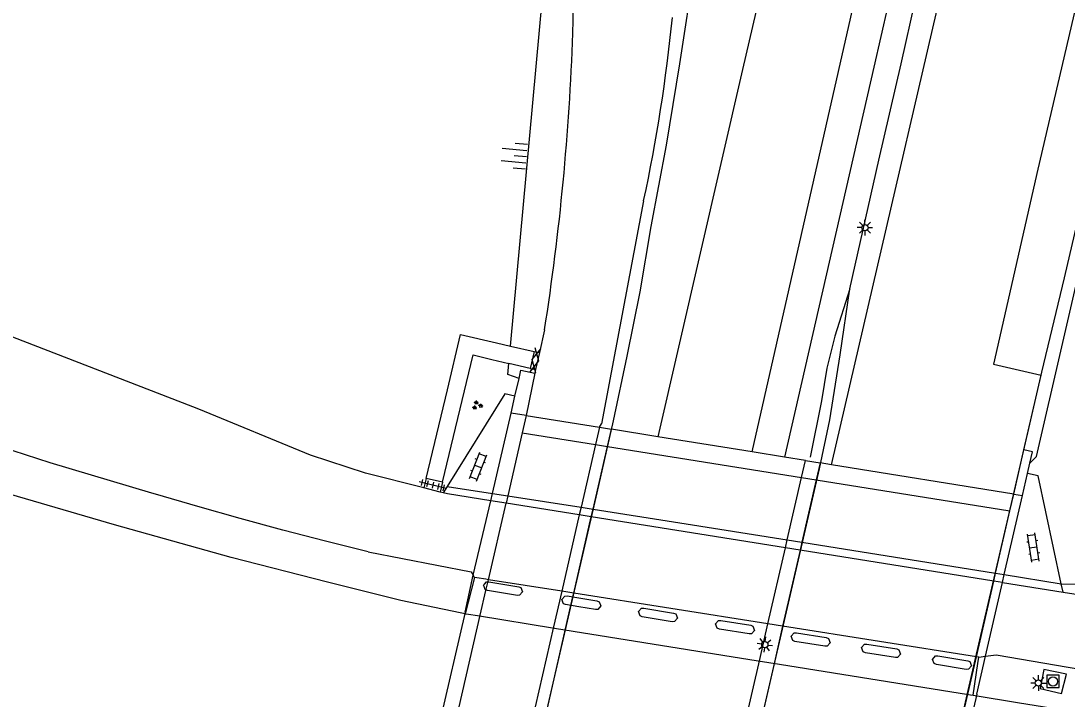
# Model space of a CAD drawing. Extents: x 131000 to 133013, y 393000 to 396501.
# Drawn here: x 131407.2 to 131491.8, y 394567.8 to 394622.6 of the extents above; entities that cross this region are included whole.
import ezdxf

# ---------------------------------------------------------------- set-up
doc = ezdxf.new("R2010")
doc.units = 0
for name, color, linetype in [('gg-knt-bovenkant onderkant talud', 7, 'Continuous'), ('gg-knt-trap', 7, 'Continuous'), ('gg-knt-verharding', 7, 'Continuous'), ('gg-knt-verharding niveau 01', 7, 'Continuous'), ('gg-knt-verharding nz', 7, 'Continuous'), ('gg-kwrk-kunstwerk', 7, 'Continuous'), ('gg-kwrk-kunstwerk niveau 01', 7, 'Continuous'), ('gt-grn-weggrens', 7, 'Continuous'), ('gt-knt-geleideconstructie', 7, 'Continuous'), ('gt-symb-gesloten verharding', 7, 'Continuous'), ('gt-symb-groenvak', 7, 'Continuous'), ('gt-symb-klinker verharding', 7, 'Continuous'), ('gt-symb-lichtmast', 7, 'Continuous'), ('gt-symb-rioolschacht', 7, 'Continuous'), ('gt-symb-talud symbool', 7, 'Continuous'), ('gt-symb-tegel verharding', 7, 'Continuous'), ('gx-grn-maaiveld', 7, 'Continuous')]:
    doc.layers.add(name, color=color, linetype=linetype)

# ---------------------------------------------------------------- blocks, each defined once
blk = doc.blocks.new('gt0-GESVH1')
at = {"layer": 'gt-symb-gesloten verharding'}
for p, q in [((-0.992, -0.261), (0.008, 0.239)), ((0.008, -0.261), (-0.992, 0.239)), ((0.008, 0.239), (1.008, -0.261)), ((1.008, 0.239), (0.008, -0.261))]:
    blk.add_line(p, q, dxfattribs=at)
blk = doc.blocks.new('gt0-TALUD_1')
at = {"layer": 'gt-symb-talud symbool'}
for p, q in [((-1, -1), (-1, 0)), ((-0.5, -2), (-0.5, 0)), ((0, -1), (0, 0)), ((0.5, -2), (0.5, 0)), ((1, -1), (1, 0))]:
    blk.add_line(p, q, dxfattribs=at)
blk = doc.blocks.new('gt0-LMAST')
at = {"layer": 'gt-symb-lichtmast'}
for p, q in [((-0.182, 0.173), (-0.447, 0.438)), ((-0.005, 0.246), (-0.005, 0.621)), ((0.172, 0.173), (0.437, 0.438)), ((-0.255, -0.004), (-0.63, -0.004)), ((-0.182, -0.181), (-0.447, -0.446)), ((-0.005, -0.254), (-0.005, -0.629)), ((0.437, -0.446), (0.172, -0.181)), ((0.245, -0.004), (0.62, -0.004))]:
    blk.add_line(p, q, dxfattribs=at)
blk.add_circle((-0.005, -0.004), 0.25, dxfattribs=at)
blk = doc.blocks.new('gt0-KL1')
at = {"layer": 'gt-symb-klinker verharding'}
for p, q in [((-1.15, 0.3), (1.15, 0.3)), ((-1, -0.3), (-1, 0.3)), ((-0.5, 0.3), (-0.5, 0.45)), ((0, -0.3), (0, 0.3)), ((0.5, 0.3), (0.5, 0.45)), ((1, -0.3), (1, 0.3)), ((-1.15, -0.3), (1.15, -0.3)), ((-0.5, -0.45), (-0.5, -0.3)), ((0.5, -0.45), (0.5, -0.3))]:
    blk.add_line(p, q, dxfattribs=at)
blk = doc.blocks.new('gt0-GRVAK')
at = {"layer": 'gt-symb-groenvak'}
for p, q in [((-0.11, 0.189), (-0.228, 0.24)), ((-0.182, 0.153), (0.088, 0.153)), ((-0.091, 0.211), (-0.156, 0.322)), ((-0.047, 0.214), (-0.047, 0.393)), ((-0.004, 0.211), (0.061, 0.322)), ((0.015, 0.189), (0.133, 0.24)), ((0.262, -0.052), (0.197, 0.059)), ((0.305, -0.049), (0.305, 0.13)), ((0.349, -0.052), (0.414, 0.059)), ((-0.245, -0.228), (-0.363, -0.177)), ((-0.318, -0.264), (-0.047, -0.264)), ((-0.226, -0.206), (-0.291, -0.095)), ((-0.183, -0.203), (-0.183, -0.024)), ((-0.139, -0.206), (-0.074, -0.095)), ((-0.12, -0.228), (-0.002, -0.177)), ((0.243, -0.074), (0.125, -0.023)), ((0.17, -0.11), (0.441, -0.11)), ((0.368, -0.074), (0.486, -0.023))]:
    blk.add_line(p, q, dxfattribs=at)
blk = doc.blocks.new('gt0-TEG1')
at = {"layer": 'gt-symb-tegel verharding'}
for p, q in [((-1.125, 0), (1.125, 0)), ((-0.9, -0.25), (-0.9, 0.25)), ((-0.45, -0.25), (-0.45, 0.25)), ((0, -0.25), (0, 0.25)), ((0.45, -0.25), (0.45, 0.25)), ((0.9, -0.25), (0.9, 0.25))]:
    blk.add_line(p, q, dxfattribs=at)
blk = doc.blocks.new('gt0-RS')
at = {"layer": 'gt-symb-rioolschacht'}
blk.add_lwpolyline([(-0.5, -0.5), (0.5, -0.5), (0.5, 0.5), (-0.5, 0.5)], close=True, dxfattribs=at)
blk.add_circle((0, 0), 0.375, dxfattribs=at)

msp = doc.modelspace()

# ---------------------------------------------------------------- linework, layer by layer
at = {"layer": 'gg-knt-bovenkant onderkant talud'}
msp.add_line((131446.821, 394596.341), (131449.56, 394626.06), dxfattribs=at)
for points in [[(131447.507, 394593.729), (131446.61, 394594.05), (131446.693, 394594.951)], [(131491.332, 394577.151), (131496.951, 394577.127), (131498.781, 394577.246)]]:
    msp.add_lwpolyline(points, dxfattribs=at)
at = {"layer": 'gg-knt-trap'}
for p, q in [((131446.821, 394596.341), (131448.744, 394595.918)), ((131448.744, 394595.918), (131448.417, 394594.548)), ((131448.417, 394594.548), (131446.693, 394594.951)), ((131441.326, 394585.343), (131440.004, 394585.659))]:
    msp.add_line(p, q, dxfattribs=at)
for points in [[(131440.004, 394585.659), (131441.735, 394592.809), (131442.791, 394597.283), (131445.697, 394596.612), (131446.821, 394596.341)], [(131441.326, 394585.343), (131443.814, 394595.642), (131445.321, 394595.271), (131446.693, 394594.951)]]:
    msp.add_lwpolyline(points, dxfattribs=at)
at = {"layer": 'gg-knt-verharding'}
for p, q in [((131457.581, 394608.079), (131454.17, 394590.07)), ((131449.571, 394597.649), (131449.16, 394595.824)), ((131448.744, 394595.918), (131449.16, 394595.824)), ((131449.16, 394595.824), (131448.851, 394594.45)), ((131448.417, 394594.548), (131448.851, 394594.45)), ((131448.851, 394594.45), (131448.783, 394594.148)), ((131488.315, 394587.959), (131489.702, 394594.001)), ((131440.004, 394585.659), (131439.817, 394584.886)), ((131441.326, 394585.343), (131441.135, 394584.553)), ((131441.135, 394584.553), (131439.817, 394584.886)), ((131441.383, 394584.49), (131441.135, 394584.553)), ((131441.707, 394585.013), (131441.383, 394584.49)), ((131441.707, 394585.013), (131445.357, 394584.443)), ((131445.357, 394584.443), (131446.593, 394584.25)), ((131446.593, 394584.25), (131452.523, 394583.324)), ((131452.523, 394583.324), (131453.488, 394583.173)), ((131453.488, 394583.173), (131460.502, 394582.078)), ((131460.502, 394582.078), (131469.183, 394580.691)), ((131469.183, 394580.691), (131470.372, 394580.501)), ((131470.372, 394580.501), (131486.03, 394577.998)), ((131486.03, 394577.998), (131486.726, 394577.887)), ((131486.726, 394577.887), (131491.332, 394577.151)), ((131486.581, 394577.258), (131491.477, 394576.477)), ((131491.477, 394576.477), (131491.332, 394577.151)), ((131491.477, 394576.477), (131504.402, 394574.417))]:
    msp.add_line(p, q, dxfattribs=at)
for points in [[(131494.439, 394698.707), (131492.598, 394690.747), (131476.193, 394618.877), (131468.958, 394587.38)], [(131472.772, 394586.766), (131484.975, 394639.356), (131490.052, 394661.111), (131495.555, 394684.953), (131498.444, 394697.789)], [(131481.294, 394689.938), (131477.51, 394671.694), (131473.632, 394653.814), (131469.7, 394636.437), (131465.561, 394618.683), (131458.72, 394589.028)], [(131507.256, 394688.19), (131505.812, 394681.642), (131500.599, 394659.027), (131494.298, 394631.43), (131489.437, 394610.637), (131485.871, 394594.88), (131489.702, 394594.001)], [(131488.798, 394586.883), (131489.33, 394587.44), (131504, 394650.87), (131512.312, 394687.172)], [(131439.817, 394584.886), (131435.1, 394586.08), (131430.64, 394587.53), (131421.62, 394591.26), (131402.75, 394598.55), (131391.28, 394603.18)], [(131447.175, 394592.294), (131446.351, 394592.491), (131441.707, 394585.013)], [(131491.332, 394577.151), (131489.463, 394585.87), (131488.606, 394586.049)], [(131445.22, 394583.85), (131441.74, 394584.4), (131441.383, 394584.49)], [(131485.208, 394571.286), (131486.068, 394571.4), (131502.591, 394568.591)]]:
    msp.add_lwpolyline(points, dxfattribs=at)
for centre, radius, start, end in [((131223.303, 394625.088), 228.583, 359.13205, 7.44346), ((131251.001, 394628.704), 200.984, 351.11139, 357.98156)]:
    msp.add_arc(centre, radius, start, end, dxfattribs=at)
at = {"layer": 'gg-knt-verharding niveau 01'}
for p, q in [((131454.01, 394589.787), (131453.691, 394588.398)), ((131454.652, 394588.244), (131454.971, 394589.632)), ((131453.691, 394588.398), (131452.523, 394583.324)), ((131453.488, 394583.173), (131454.652, 394588.244)), ((131470.339, 394585.73), (131470.655, 394587.107)), ((131471.845, 394586.915), (131471.529, 394585.54)), ((131469.183, 394580.691), (131470.339, 394585.73)), ((131471.529, 394585.54), (131470.372, 394580.501)), ((131452.382, 394582.709), (131450.962, 394576.538)), ((131452.523, 394583.324), (131452.382, 394582.709)), ((131453.346, 394582.555), (131453.488, 394583.173)), ((131451.93, 394576.386), (131453.346, 394582.555)), ((131467.628, 394573.909), (131469.037, 394580.054)), ((131469.037, 394580.054), (131469.183, 394580.691)), ((131470.372, 394580.501), (131470.226, 394579.865)), ((131470.226, 394579.865), (131468.815, 394573.722)), ((131450.962, 394576.538), (131450.303, 394573.673)), ((131451.704, 394575.4), (131451.863, 394576.094)), ((131451.863, 394576.094), (131451.93, 394576.386)), ((131451.271, 394573.518), (131451.704, 394575.4)), ((131450.303, 394573.673), (131446.612, 394557.628)), ((131447.587, 394557.473), (131451.271, 394573.518)), ((131466.964, 394571.015), (131467.628, 394573.909)), ((131468.815, 394573.722), (131468.15, 394570.826)), ((131463.285, 394554.974), (131466.964, 394571.015)), ((131468.15, 394570.826), (131464.466, 394554.787))]:
    msp.add_line(p, q, dxfattribs=at)
at = {"layer": 'gg-knt-verharding nz'}
for p, q in [((131446.456, 394583.653), (131445.22, 394583.85)), ((131452.382, 394582.709), (131446.456, 394583.653)), ((131453.346, 394582.555), (131452.382, 394582.709)), ((131469.037, 394580.054), (131453.346, 394582.555)), ((131470.226, 394579.865), (131469.037, 394580.054)), ((131485.885, 394577.369), (131470.226, 394579.865)), ((131450.962, 394576.538), (131445.033, 394577.474)), ((131486.581, 394577.258), (131485.885, 394577.369)), ((131451.93, 394576.386), (131450.962, 394576.538)), ((131467.628, 394573.909), (131451.93, 394576.386)), ((131468.815, 394573.722), (131467.628, 394573.909)), ((131484.48, 394571.251), (131468.815, 394573.722))]:
    msp.add_line(p, q, dxfattribs=at)
at = {"layer": 'gg-kwrk-kunstwerk'}
for p, q in [((131447.175, 394592.294), (131447.507, 394593.729)), ((131448.783, 394594.148), (131448.089, 394590.74)), ((131446.861, 394590.938), (131447.175, 394592.294)), ((131447.768, 394589.347), (131453.691, 394588.398)), ((131453.691, 394588.398), (131454.652, 394588.244)), ((131454.652, 394588.244), (131470.339, 394585.73)), ((131487.498, 394584.394), (131488.315, 394587.959)), ((131488.606, 394586.049), (131488.798, 394586.883)), ((131488.199, 394584.281), (131488.606, 394586.049)), ((131470.339, 394585.73), (131471.529, 394585.54)), ((131471.529, 394585.54), (131487.185, 394583.031))]:
    msp.add_line(p, q, dxfattribs=at)
for points in [[(131447.507, 394593.729), (131447.66, 394594.39), (131448.783, 394594.148)], [(131488.798, 394586.883), (131489.01, 394587.8), (131488.315, 394587.959)]]:
    msp.add_lwpolyline(points, dxfattribs=at)
at = {"layer": 'gg-kwrk-kunstwerk niveau 01'}
for p, q in [((131445.357, 394584.443), (131446.861, 394590.938)), ((131448.089, 394590.74), (131446.861, 394590.938)), ((131448.089, 394590.74), (131447.768, 394589.347)), ((131448.089, 394590.74), (131454.01, 394589.787)), ((131454.01, 394589.787), (131454.971, 394589.632)), ((131458.72, 394589.028), (131454.971, 394589.632)), ((131447.768, 394589.347), (131446.593, 394584.25)), ((131466.365, 394587.797), (131458.72, 394589.028)), ((131468.958, 394587.38), (131466.365, 394587.797)), ((131470.655, 394587.107), (131468.958, 394587.38)), ((131470.655, 394587.107), (131471.845, 394586.915)), ((131472.772, 394586.766), (131471.845, 394586.915)), ((131487.498, 394584.394), (131472.772, 394586.766)), ((131445.22, 394583.85), (131445.357, 394584.443)), ((131486.726, 394577.887), (131488.199, 394584.281)), ((131487.185, 394583.031), (131487.498, 394584.394)), ((131487.498, 394584.394), (131488.199, 394584.281)), ((131443.797, 394577.838), (131445.22, 394583.85)), ((131445.033, 394577.474), (131446.456, 394583.653)), ((131446.593, 394584.25), (131446.456, 394583.653)), ((131486.03, 394577.998), (131487.185, 394583.031)), ((131443.142, 394574.858), (131443.797, 394577.838)), ((131485.885, 394577.369), (131486.03, 394577.998)), ((131486.581, 394577.258), (131486.726, 394577.887)), ((131444.832, 394576.602), (131444.953, 394577.129)), ((131444.953, 394577.129), (131445.033, 394577.474)), ((131484.48, 394571.251), (131485.885, 394577.369)), ((131485.208, 394571.286), (131486.581, 394577.258)), ((131444.375, 394574.618), (131444.832, 394576.602)), ((131443.142, 394574.858), (131439.432, 394558.771)), ((131440.683, 394558.572), (131444.375, 394574.618)), ((131483.807, 394568.328), (131484.48, 394571.251)), ((131484.502, 394568.217), (131485.208, 394571.286)), ((131480.109, 394552.297), (131483.807, 394568.328)), ((131484.502, 394568.217), (131480.811, 394552.185))]:
    msp.add_line(p, q, dxfattribs=at)
at = {"layer": 'gt-grn-weggrens'}
msp.add_line((131454.01, 394589.787), (131454.17, 394590.07), dxfattribs=at)
msp.add_lwpolyline([(131466.365, 394587.797), (131482.298, 394658.051), (131489.788, 394692.349), (131493.017, 394707.138), (131494.237, 394709.213), (131496.542, 394709.797), (131498.536, 394709.279), (131500.041, 394708.159), (131500.464, 394706.079), (131500.172, 394705.463)], dxfattribs=at)
at = {"layer": 'gt-knt-geleideconstructie'}
for points in [[(131472.741, 394520.264), (131478.461, 394545.102), (131484.415, 394571.114), (131487.405, 394583.987), (131489.756, 394594.248), (131491.594, 394601.853), (131496.451, 394622.658), (131498.795, 394633.085), (131501.538, 394644.782), (131503.099, 394651.269), (131504.639, 394657.672), (131506.251, 394664.373), (131508.539, 394674.608), (131509.673, 394679.875), (131511.435, 394687.653), (131512.96, 394694.175), (131514.394, 394700.364)], [(131465.644, 394656.528), (131464.328, 394645.415), (131463.664, 394640.148), (131462.782, 394633.616), (131461.704, 394627.036), (131460.474, 394619.161), (131459.388, 394612.58), (131458.155, 394605.998), (131457.272, 394600.738), (131456.213, 394595.533), (131455.114, 394590.32), (131453.784, 394584.5), (131448.083, 394559.793), (131444.509, 394544.193), (131438.994, 394520.123), (131437.213, 394512.349), (131436.053, 394507.119), (131434.858, 394501.941), (131433.358, 394495.441), (131431.558, 394487.641), (131429.709, 394479.86), (131428.408, 394474.599), (131426.932, 394469.04)], [(131474.236, 394600.964), (131476.599, 394611.369), (131478.396, 394619.161), (131479.55, 394624.352), (131480.741, 394629.57), (131482.514, 394637.331), (131483.664, 394642.499), (131485.191, 394648.905), (131486.914, 394656.524)], [(131455.775, 394516.324), (131456.234, 394518.946), (131456.676, 394520.904), (131465.061, 394557.266), (131471.788, 394586.438), (131472.64, 394590.397), (131473.454, 394595.65), (131474.236, 394600.964)], [(131474.236, 394600.964), (131473.044, 394597.155), (131472.398, 394594.566), (131471.958, 394591.929), (131471.038, 394587.383)]]:
    msp.add_lwpolyline(points, dxfattribs=at)
at = {"layer": 'gx-grn-maaiveld'}
for p, q in [((131443.915, 394577.65), (131443.158, 394574.731)), ((131443.915, 394577.65), (131443.797, 394577.838)), ((131484.669, 394571.221), (131484.48, 394571.251)), ((131484.669, 394571.221), (131485.208, 394571.286))]:
    msp.add_line(p, q, dxfattribs=at)
for points in [[(131443.158, 394574.731), (131442.743, 394574.798), (131437.959, 394575.804), (131432.03, 394577.27), (131424.249, 394579.263), (131414.811, 394581.921), (131405.867, 394584.516), (131398.852, 394586.7), (131391.296, 394589.498), (131382.441, 394593.217), (131375.571, 394596.695), (131369.731, 394599.945), (131365.035, 394603.01), (131360.564, 394606.311), (131355.037, 394611.126), (131350.916, 394615.225), (131346.316, 394620.625), (131342.874, 394624.961)], [(131417.831, 394584.474), (131409.62, 394586.92), (131403.601, 394588.866), (131398.501, 394590.646), (131392.982, 394592.678), (131388.599, 394594.5), (131380.032, 394598.36), (131374.761, 394601.351)], [(131435.316, 394579.738), (131431.859, 394580.592), (131428.411, 394581.483), (131424.973, 394582.412), (131421.546, 394583.379), (131418.13, 394584.383), (131417.831, 394584.474)], [(131435.316, 394579.738), (131443.633, 394578.102), (131443.797, 394577.838)], [(131445.033, 394577.474), (131444.816, 394577.508), (131444.09, 394577.622), (131443.915, 394577.65)], [(131444.684, 394576.936), (131444.649, 394577.026), (131444.725, 394577.114), (131444.887, 394577.301), (131445.071, 394577.311), (131447.488, 394576.91), (131447.659, 394576.841), (131447.794, 394576.494), (131447.556, 394576.22), (131447.372, 394576.21), (131444.955, 394576.611), (131444.784, 394576.679), (131444.684, 394576.936)], [(131451.104, 394575.536), (131450.969, 394575.883), (131451.207, 394576.158), (131451.391, 394576.168), (131452.509, 394575.983), (131453.808, 394575.767), (131453.979, 394575.698), (131454.114, 394575.351), (131453.876, 394575.077), (131453.692, 394575.067), (131452.346, 394575.29), (131451.275, 394575.468), (131451.104, 394575.536)], [(131460, 394574.777), (131460.171, 394574.708), (131460.306, 394574.361), (131460.068, 394574.087), (131459.884, 394574.077), (131457.467, 394574.478), (131457.296, 394574.546), (131457.161, 394574.893), (131457.399, 394575.168), (131457.583, 394575.178), (131460, 394574.777)], [(131443.158, 394574.731), (131443.418, 394574.689), (131444.14, 394574.573), (131450.388, 394573.569), (131451.885, 394573.329), (131466.824, 394570.928), (131468.553, 394570.651), (131483.84, 394568.194), (131484.009, 394568.167), (131484.208, 394568.135)], [(131466.234, 394573.79), (131466.405, 394573.721), (131466.54, 394573.374), (131466.302, 394573.1), (131466.118, 394573.09), (131463.701, 394573.491), (131463.53, 394573.559), (131463.395, 394573.906), (131463.633, 394574.181), (131463.817, 394574.191), (131466.234, 394573.79)], [(131472.344, 394572.794), (131472.515, 394572.725), (131472.65, 394572.378), (131472.412, 394572.104), (131472.228, 394572.094), (131469.811, 394572.495), (131469.64, 394572.563), (131469.505, 394572.91), (131469.743, 394573.185), (131469.927, 394573.195), (131472.344, 394572.794)], [(131478.041, 394571.878), (131478.212, 394571.809), (131478.347, 394571.462), (131478.109, 394571.188), (131477.925, 394571.178), (131475.508, 394571.579), (131475.337, 394571.647), (131475.202, 394571.994), (131475.44, 394572.269), (131475.624, 394572.279), (131478.041, 394571.878)], [(131483.773, 394570.925), (131483.944, 394570.856), (131484.079, 394570.509), (131483.841, 394570.235), (131483.657, 394570.225), (131481.24, 394570.626), (131481.069, 394570.694), (131480.934, 394571.041), (131481.172, 394571.316), (131481.356, 394571.326), (131483.773, 394570.925)], [(131484.208, 394568.135), (131484.593, 394570.713), (131484.669, 394571.221)], [(131489.62, 394568.674), (131491.352, 394568.271), (131491.767, 394569.857), (131489.923, 394570.222), (131489.62, 394568.674)], [(131484.208, 394568.135), (131487.949, 394567.534), (131503.677, 394565.03), (131527.076, 394561.246), (131548.555, 394557.719), (131567.757, 394554.637), (131575.906, 394553.241), (131578.449, 394552.574), (131586.597, 394551.04), (131601.551, 394548.192), (131610.623, 394546.471), (131622.091, 394544.614), (131634.147, 394542.719), (131646.08, 394540.837), (131652.244, 394539.869)]]:
    msp.add_lwpolyline(points, dxfattribs=at)
msp.add_arc((131330.247, 394635.612), 130.277, 347.79897, 354.40033, dxfattribs=at)

# ---------------------------------------------------------------- block references
at = {"layer": 'gt-symb-gesloten verharding', "rotation": 77.81315978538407}
msp.add_blockref('gt0-GESVH1', (131448.814, 394595.196), dxfattribs=at)
at = {"layer": 'gt-symb-groenvak'}
msp.add_blockref('gt0-GRVAK', (131444.111, 394591.561), dxfattribs=at)
at = {"layer": 'gt-symb-klinker verharding'}
for p, rotation in [((131444.204, 394586.606), 69.15573557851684), ((131489.076, 394580.071), 98.74616226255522)]:
    msp.add_blockref('gt0-KL1', p, dxfattribs=dict(at, rotation=rotation))
at = {"layer": 'gt-symb-lichtmast'}
for p in [(131475.471, 394605.92), (131489.495, 394569.129)]:
    msp.add_blockref('gt0-LMAST', p, dxfattribs=at)
at = {"layer": 'gt-symb-lichtmast', "rotation": -7.181878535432}
msp.add_blockref('gt0-LMAST', (131467.383, 394572.234), dxfattribs=at)
at = {"layer": 'gt-symb-rioolschacht'}
msp.add_blockref('gt0-RS', (131490.666, 394569.256), dxfattribs=at)
at = {"layer": 'gt-symb-talud symbool', "xscale": 0.9997059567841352, "yscale": 0.9997059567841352, "rotation": -94.9349859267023}
msp.add_blockref('gt0-TALUD_1', (131448.105, 394611.662), dxfattribs=at)
at = {"layer": 'gt-symb-tegel verharding', "rotation": 166.29711003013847}
msp.add_blockref('gt0-TEG1', (131440.534, 394585.113), dxfattribs=at)

doc.saveas('drawing.dxf')
